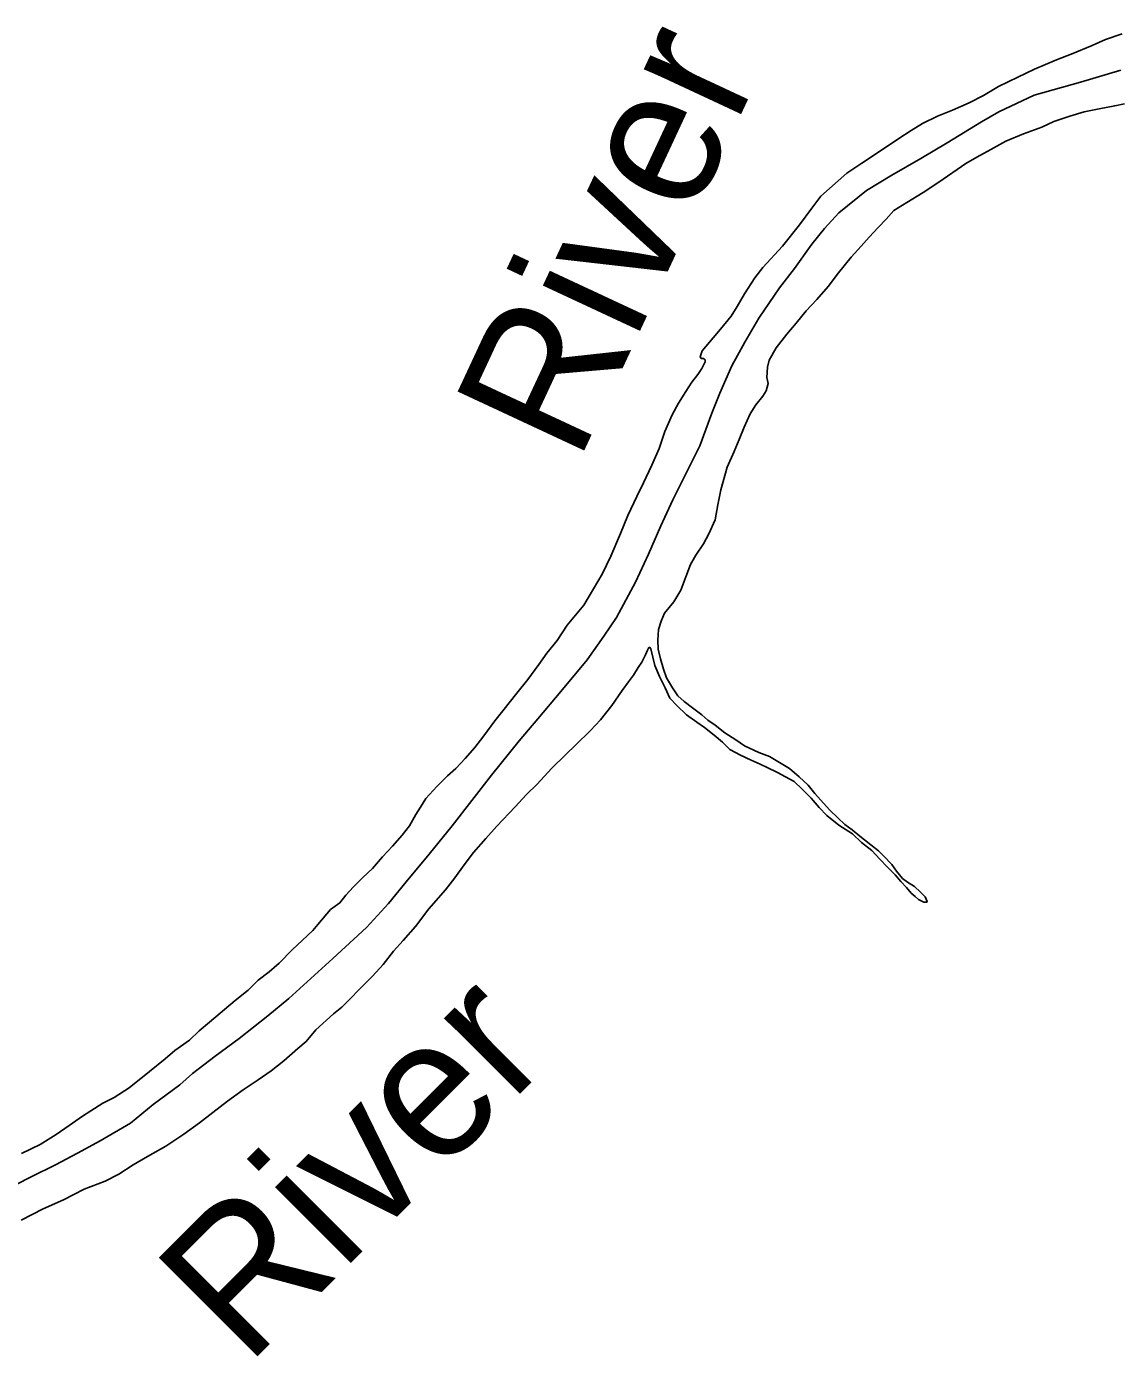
# Model space of a CAD drawing. Extents: x -939622 to -934222, y 1383701 to 1385301.
# Drawn here: x -936467.91 to -936455.54, y 1384903.94 to 1384919.03 of the extents above; entities that cross this region are included whole.
import ezdxf

# ---------------------------------------------------------------- set-up
doc = ezdxf.new("R2010")
doc.units = 0
doc.layers.add('Level 2', color=7, linetype='Continuous')
doc.layers.add('Level 9', color=7, linetype='Continuous')

msp = doc.modelspace()

# ---------------------------------------------------------------- linework, layer by layer
at = {"layer": 'Level 2'}
for points in [[(-936464.437, 1384908.459), (-936464.058, 1384908.81), (-936463.806, 1384909.081), (-936463.607, 1384909.326), (-936463.347, 1384909.642), (-936463.084, 1384909.963), (-936462.862, 1384910.251), (-936462.641, 1384910.536), (-936462.325, 1384910.925), (-936462.112, 1384911.177), (-936461.854, 1384911.486), (-936461.553, 1384911.845), (-936461.364, 1384912.114), (-936461.222, 1384912.325), (-936461.006, 1384912.727), (-936460.86, 1384913.043), (-936460.72, 1384913.365), (-936460.582, 1384913.66), (-936460.413, 1384914.001), (-936460.278, 1384914.274), (-936460.139, 1384914.645), (-936460.051, 1384914.872), (-936459.913, 1384915.179), (-936459.766, 1384915.45), (-936459.607, 1384915.722), (-936459.375, 1384916.067), (-936459.203, 1384916.284), (-936459.005, 1384916.562), (-936458.862, 1384916.74), (-936458.7, 1384916.915), (-936458.385, 1384917.169), (-936458.098, 1384917.344), (-936457.772, 1384917.532), (-936457.47, 1384917.71), (-936457.082, 1384917.95), (-936456.887, 1384918.063), (-936456.486, 1384918.252), (-936455.961, 1384918.399), (-936455.503, 1384918.536)], [(-936464.437, 1384908.459), (-936464.058, 1384908.81), (-936463.806, 1384909.081), (-936463.607, 1384909.326), (-936463.347, 1384909.642), (-936463.084, 1384909.963), (-936462.862, 1384910.251), (-936462.641, 1384910.536), (-936462.325, 1384910.925), (-936462.112, 1384911.177), (-936461.854, 1384911.486), (-936461.553, 1384911.845), (-936461.364, 1384912.114), (-936461.222, 1384912.325), (-936461.006, 1384912.727), (-936460.86, 1384913.043), (-936460.72, 1384913.365), (-936460.582, 1384913.66), (-936460.413, 1384914.001), (-936460.278, 1384914.274), (-936460.139, 1384914.645), (-936460.051, 1384914.872), (-936459.913, 1384915.179), (-936459.766, 1384915.45), (-936459.607, 1384915.722), (-936459.375, 1384916.067), (-936459.203, 1384916.284), (-936459.005, 1384916.562), (-936458.862, 1384916.74), (-936458.7, 1384916.915), (-936458.385, 1384917.169), (-936458.098, 1384917.344), (-936457.772, 1384917.532), (-936457.47, 1384917.71), (-936457.082, 1384917.95), (-936456.887, 1384918.063), (-936456.486, 1384918.252), (-936455.961, 1384918.399), (-936455.503, 1384918.536)], [(-936468.209, 1384905.804), (-936467.859, 1384905.982), (-936467.583, 1384906.116), (-936467.335, 1384906.249), (-936467.077, 1384906.389), (-936466.734, 1384906.59), (-936466.475, 1384906.802), (-936466.175, 1384907.024), (-936466.031, 1384907.154), (-936465.775, 1384907.351), (-936465.501, 1384907.548), (-936465.177, 1384907.806), (-936464.936, 1384908.002), (-936464.437, 1384908.459)], [(-936468.209, 1384905.804), (-936467.859, 1384905.982), (-936467.583, 1384906.116), (-936467.335, 1384906.249), (-936467.077, 1384906.389), (-936466.734, 1384906.59), (-936466.475, 1384906.802), (-936466.175, 1384907.024), (-936466.031, 1384907.154), (-936465.775, 1384907.351), (-936465.501, 1384907.548), (-936465.177, 1384907.806), (-936464.936, 1384908.002), (-936464.437, 1384908.459)]]:
    msp.add_lwpolyline(points, dxfattribs=at)
at = {"layer": 'Level 9'}
for points in [[(-936464.464, 1384909.012), (-936464.361, 1384909.09), (-936464.29, 1384909.175), (-936464.203, 1384909.271), (-936464.097, 1384909.375), (-936463.988, 1384909.477), (-936463.874, 1384909.609), (-936463.763, 1384909.732), (-936463.651, 1384909.858), (-936463.57, 1384909.962), (-936463.498, 1384910.09), (-936463.445, 1384910.175), (-936463.385, 1384910.273), (-936463.259, 1384910.408), (-936463.138, 1384910.531), (-936463.044, 1384910.614), (-936462.939, 1384910.725), (-936462.827, 1384910.851), (-936462.725, 1384910.982), (-936462.603, 1384911.154), (-936462.512, 1384911.267), (-936462.352, 1384911.466), (-936462.229, 1384911.622), (-936462.104, 1384911.791), (-936462.011, 1384911.922), (-936461.894, 1384912.066), (-936461.781, 1384912.24), (-936461.594, 1384912.467), (-936461.484, 1384912.65), (-936461.383, 1384912.818), (-936461.285, 1384913.021), (-936461.177, 1384913.277), (-936461.094, 1384913.483), (-936460.991, 1384913.699), (-936460.916, 1384913.854), (-936460.822, 1384914.052), (-936460.739, 1384914.243), (-936460.674, 1384914.437), (-936460.591, 1384914.623), (-936460.519, 1384914.757), (-936460.435, 1384914.891), (-936460.368, 1384914.995), (-936460.298, 1384915.083), (-936460.255, 1384915.151), (-936460.217, 1384915.224), (-936460.218, 1384915.248), (-936460.236, 1384915.262), (-936460.26, 1384915.265), (-936460.272, 1384915.283), (-936460.25, 1384915.352), (-936460.042, 1384915.595), (-936459.92, 1384915.745), (-936459.853, 1384915.852), (-936459.769, 1384915.998), (-936459.653, 1384916.178), (-936459.563, 1384916.297), (-936459.34, 1384916.537), (-936459.147, 1384916.779), (-936459.007, 1384916.969), (-936458.906, 1384917.106), (-936458.611, 1384917.366), (-936458.44, 1384917.478), (-936458.171, 1384917.658), (-936458.02, 1384917.761), (-936457.881, 1384917.848), (-936457.751, 1384917.929), (-936457.582, 1384918.011), (-936457.412, 1384918.081), (-936457.222, 1384918.164), (-936457.059, 1384918.248), (-936456.89, 1384918.349), (-936456.67, 1384918.453), (-936456.48, 1384918.544), (-936456.231, 1384918.652), (-936456.067, 1384918.716), (-936455.827, 1384918.814), (-936455.675, 1384918.881), (-936455.488, 1384918.948)], [(-936464.464, 1384909.012), (-936464.361, 1384909.09), (-936464.29, 1384909.175), (-936464.203, 1384909.271), (-936464.097, 1384909.375), (-936463.988, 1384909.477), (-936463.874, 1384909.609), (-936463.763, 1384909.732), (-936463.651, 1384909.858), (-936463.57, 1384909.962), (-936463.498, 1384910.09), (-936463.445, 1384910.175), (-936463.385, 1384910.273), (-936463.259, 1384910.408), (-936463.138, 1384910.531), (-936463.044, 1384910.614), (-936462.939, 1384910.725), (-936462.827, 1384910.851), (-936462.725, 1384910.982), (-936462.603, 1384911.154), (-936462.512, 1384911.267), (-936462.352, 1384911.466), (-936462.229, 1384911.622), (-936462.104, 1384911.791), (-936462.011, 1384911.922), (-936461.894, 1384912.066), (-936461.781, 1384912.24), (-936461.594, 1384912.467), (-936461.484, 1384912.65), (-936461.383, 1384912.818), (-936461.285, 1384913.021), (-936461.177, 1384913.277), (-936461.094, 1384913.483), (-936460.991, 1384913.699), (-936460.916, 1384913.854), (-936460.822, 1384914.052), (-936460.739, 1384914.243), (-936460.674, 1384914.437), (-936460.591, 1384914.623), (-936460.519, 1384914.757), (-936460.435, 1384914.891), (-936460.368, 1384914.995), (-936460.298, 1384915.083), (-936460.255, 1384915.151), (-936460.217, 1384915.224), (-936460.218, 1384915.248), (-936460.236, 1384915.262), (-936460.26, 1384915.265), (-936460.272, 1384915.283), (-936460.25, 1384915.352), (-936460.042, 1384915.595), (-936459.92, 1384915.745), (-936459.853, 1384915.852), (-936459.769, 1384915.998), (-936459.653, 1384916.178), (-936459.563, 1384916.297), (-936459.34, 1384916.537), (-936459.147, 1384916.779), (-936459.007, 1384916.969), (-936458.906, 1384917.106), (-936458.611, 1384917.366), (-936458.44, 1384917.478), (-936458.171, 1384917.658), (-936458.02, 1384917.761), (-936457.881, 1384917.848), (-936457.751, 1384917.929), (-936457.582, 1384918.011), (-936457.412, 1384918.081), (-936457.222, 1384918.164), (-936457.059, 1384918.248), (-936456.89, 1384918.349), (-936456.67, 1384918.453), (-936456.48, 1384918.544), (-936456.231, 1384918.652), (-936456.067, 1384918.716), (-936455.827, 1384918.814), (-936455.675, 1384918.881), (-936455.488, 1384918.948)], [(-936460.253, 1384911.221), (-936460.36, 1384911.3), (-936460.454, 1384911.373), (-936460.528, 1384911.437), (-936460.587, 1384911.529), (-936460.655, 1384911.642), (-936460.687, 1384911.741), (-936460.723, 1384911.857), (-936460.749, 1384911.968), (-936460.754, 1384912.07), (-936460.745, 1384912.188), (-936460.717, 1384912.285), (-936460.677, 1384912.376), (-936460.572, 1384912.502), (-936460.491, 1384912.636), (-936460.434, 1384912.787), (-936460.383, 1384912.927), (-936460.323, 1384913.034), (-936460.235, 1384913.162), (-936460.175, 1384913.275), (-936460.103, 1384913.433), (-936460.071, 1384913.605), (-936460.039, 1384913.774), (-936459.966, 1384914.029), (-936459.886, 1384914.208), (-936459.829, 1384914.345), (-936459.772, 1384914.484), (-936459.704, 1384914.636), (-936459.64, 1384914.737), (-936459.561, 1384914.838), (-936459.523, 1384914.896), (-936459.501, 1384914.981), (-936459.515, 1384915.047), (-936459.511, 1384915.164), (-936459.489, 1384915.243), (-936459.411, 1384915.386), (-936459.291, 1384915.539), (-936459.183, 1384915.665), (-936459.069, 1384915.803), (-936458.949, 1384915.932), (-936458.82, 1384916.082), (-936458.704, 1384916.235), (-936458.561, 1384916.413), (-936458.446, 1384916.536), (-936458.356, 1384916.64), (-936458.256, 1384916.748), (-936458.165, 1384916.843), (-936458.077, 1384916.941), (-936457.929, 1384917.035), (-936457.743, 1384917.147), (-936457.565, 1384917.262), (-936457.261, 1384917.474), (-936457.134, 1384917.549), (-936456.977, 1384917.636), (-936456.805, 1384917.728), (-936456.606, 1384917.813), (-936456.397, 1384917.887), (-936456.261, 1384917.953), (-936456.082, 1384918.014), (-936455.918, 1384918.06), (-936455.748, 1384918.094), (-936455.572, 1384918.131), (-936455.461, 1384918.154)], [(-936460.253, 1384911.221), (-936460.36, 1384911.3), (-936460.454, 1384911.373), (-936460.528, 1384911.437), (-936460.587, 1384911.529), (-936460.655, 1384911.642), (-936460.687, 1384911.741), (-936460.723, 1384911.857), (-936460.749, 1384911.968), (-936460.754, 1384912.07), (-936460.745, 1384912.188), (-936460.717, 1384912.285), (-936460.677, 1384912.376), (-936460.572, 1384912.502), (-936460.491, 1384912.636), (-936460.434, 1384912.787), (-936460.383, 1384912.927), (-936460.323, 1384913.034), (-936460.235, 1384913.162), (-936460.175, 1384913.275), (-936460.103, 1384913.433), (-936460.071, 1384913.605), (-936460.039, 1384913.774), (-936459.966, 1384914.029), (-936459.886, 1384914.208), (-936459.829, 1384914.345), (-936459.772, 1384914.484), (-936459.704, 1384914.636), (-936459.64, 1384914.737), (-936459.561, 1384914.838), (-936459.523, 1384914.896), (-936459.501, 1384914.981), (-936459.515, 1384915.047), (-936459.511, 1384915.164), (-936459.489, 1384915.243), (-936459.411, 1384915.386), (-936459.291, 1384915.539), (-936459.183, 1384915.665), (-936459.069, 1384915.803), (-936458.949, 1384915.932), (-936458.82, 1384916.082), (-936458.704, 1384916.235), (-936458.561, 1384916.413), (-936458.446, 1384916.536), (-936458.356, 1384916.64), (-936458.256, 1384916.748), (-936458.165, 1384916.843), (-936458.077, 1384916.941), (-936457.929, 1384917.035), (-936457.743, 1384917.147), (-936457.565, 1384917.262), (-936457.261, 1384917.474), (-936457.134, 1384917.549), (-936456.977, 1384917.636), (-936456.805, 1384917.728), (-936456.606, 1384917.813), (-936456.397, 1384917.887), (-936456.261, 1384917.953), (-936456.082, 1384918.014), (-936455.918, 1384918.06), (-936455.748, 1384918.094), (-936455.572, 1384918.131), (-936455.461, 1384918.154)], [(-936464.432, 1384907.83), (-936464.338, 1384907.905), (-936464.247, 1384907.997), (-936464.135, 1384908.111), (-936463.989, 1384908.258), (-936463.868, 1384908.39), (-936463.749, 1384908.54), (-936463.64, 1384908.663), (-936463.5, 1384908.82), (-936463.351, 1384909.019), (-936463.161, 1384909.237), (-936463.056, 1384909.374), (-936462.951, 1384909.521), (-936462.843, 1384909.659), (-936462.703, 1384909.818), (-936462.577, 1384909.96), (-936462.372, 1384910.178), (-936462.243, 1384910.316), (-936462.122, 1384910.436), (-936461.958, 1384910.614), (-936461.791, 1384910.774), (-936461.688, 1384910.879), (-936461.518, 1384911.042), (-936461.404, 1384911.165), (-936461.275, 1384911.327), (-936461.156, 1384911.496), (-936461.086, 1384911.596), (-936461.028, 1384911.673), (-936460.976, 1384911.758), (-936460.935, 1384911.819), (-936460.892, 1384911.902), (-936460.869, 1384911.956), (-936460.855, 1384911.984), (-936460.843, 1384911.987), (-936460.833, 1384911.969), (-936460.787, 1384911.781), (-936460.733, 1384911.655), (-936460.671, 1384911.527), (-936460.617, 1384911.411), (-936460.537, 1384911.326), (-936460.427, 1384911.223), (-936460.311, 1384911.138), (-936460.223, 1384911.077), (-936460.113, 1384910.989), (-936460.021, 1384910.91), (-936459.936, 1384910.828), (-936459.814, 1384910.764), (-936459.696, 1384910.706), (-936459.593, 1384910.661), (-936459.514, 1384910.623), (-936459.396, 1384910.569), (-936459.305, 1384910.519), (-936459.208, 1384910.464), (-936459.116, 1384910.379), (-936459.015, 1384910.276), (-936458.923, 1384910.17), (-936458.837, 1384910.081), (-936458.699, 1384909.97), (-936458.544, 1384909.871), (-936458.443, 1384909.774), (-936458.327, 1384909.681), (-936458.235, 1384909.583), (-936458.149, 1384909.492), (-936458.06, 1384909.407), (-936457.996, 1384909.33), (-936457.934, 1384909.262), (-936457.879, 1384909.2), (-936457.833, 1384909.162), (-936457.796, 1384909.127), (-936457.736, 1384909.098), (-936457.703, 1384909.096), (-936457.7, 1384909.105), (-936457.722, 1384909.155), (-936457.774, 1384909.208), (-936457.841, 1384909.273), (-936457.92, 1384909.325), (-936457.978, 1384909.366), (-936458.046, 1384909.449), (-936458.099, 1384909.523), (-936458.191, 1384909.617), (-936458.252, 1384909.679), (-936458.338, 1384909.746), (-936458.411, 1384909.802), (-936458.463, 1384909.846), (-936458.548, 1384909.916), (-936458.633, 1384909.978), (-936458.713, 1384910.054), (-936458.802, 1384910.139), (-936458.876, 1384910.219), (-936458.971, 1384910.328), (-936459.048, 1384910.423), (-936459.149, 1384910.517), (-936459.259, 1384910.611), (-936459.487, 1384910.747), (-936459.608, 1384910.793), (-936459.769, 1384910.87), (-936459.869, 1384910.937), (-936459.994, 1384911.016), (-936460.101, 1384911.104), (-936460.186, 1384911.162), (-936460.253, 1384911.221)], [(-936464.432, 1384907.83), (-936464.338, 1384907.905), (-936464.247, 1384907.997), (-936464.135, 1384908.111), (-936463.989, 1384908.258), (-936463.868, 1384908.39), (-936463.749, 1384908.54), (-936463.64, 1384908.663), (-936463.5, 1384908.82), (-936463.351, 1384909.019), (-936463.161, 1384909.237), (-936463.056, 1384909.374), (-936462.951, 1384909.521), (-936462.843, 1384909.659), (-936462.703, 1384909.818), (-936462.577, 1384909.96), (-936462.372, 1384910.178), (-936462.243, 1384910.316), (-936462.122, 1384910.436), (-936461.958, 1384910.614), (-936461.791, 1384910.774), (-936461.688, 1384910.879), (-936461.518, 1384911.042), (-936461.404, 1384911.165), (-936461.275, 1384911.327), (-936461.156, 1384911.496), (-936461.086, 1384911.596), (-936461.028, 1384911.673), (-936460.976, 1384911.758), (-936460.935, 1384911.819), (-936460.892, 1384911.902), (-936460.869, 1384911.956), (-936460.855, 1384911.984), (-936460.843, 1384911.987), (-936460.833, 1384911.969), (-936460.787, 1384911.781), (-936460.733, 1384911.655), (-936460.671, 1384911.527), (-936460.617, 1384911.411), (-936460.537, 1384911.326), (-936460.427, 1384911.223), (-936460.311, 1384911.138), (-936460.223, 1384911.077), (-936460.113, 1384910.989), (-936460.021, 1384910.91), (-936459.936, 1384910.828), (-936459.814, 1384910.764), (-936459.696, 1384910.706), (-936459.593, 1384910.661), (-936459.514, 1384910.623), (-936459.396, 1384910.569), (-936459.305, 1384910.519), (-936459.208, 1384910.464), (-936459.116, 1384910.379), (-936459.015, 1384910.276), (-936458.923, 1384910.17), (-936458.837, 1384910.081), (-936458.699, 1384909.97), (-936458.544, 1384909.871), (-936458.443, 1384909.774), (-936458.327, 1384909.681), (-936458.235, 1384909.583), (-936458.149, 1384909.492), (-936458.06, 1384909.407), (-936457.996, 1384909.33), (-936457.934, 1384909.262), (-936457.879, 1384909.2), (-936457.833, 1384909.162), (-936457.796, 1384909.127), (-936457.736, 1384909.098), (-936457.703, 1384909.096), (-936457.7, 1384909.105), (-936457.722, 1384909.155), (-936457.774, 1384909.208), (-936457.841, 1384909.273), (-936457.92, 1384909.325), (-936457.978, 1384909.366), (-936458.046, 1384909.449), (-936458.099, 1384909.523), (-936458.191, 1384909.617), (-936458.252, 1384909.679), (-936458.338, 1384909.746), (-936458.411, 1384909.802), (-936458.463, 1384909.846), (-936458.548, 1384909.916), (-936458.633, 1384909.978), (-936458.713, 1384910.054), (-936458.802, 1384910.139), (-936458.876, 1384910.219), (-936458.971, 1384910.328), (-936459.048, 1384910.423), (-936459.149, 1384910.517), (-936459.259, 1384910.611), (-936459.487, 1384910.747), (-936459.608, 1384910.793), (-936459.769, 1384910.87), (-936459.869, 1384910.937), (-936459.994, 1384911.016), (-936460.101, 1384911.104), (-936460.186, 1384911.162), (-936460.253, 1384911.221)], [(-936467.968, 1384906.244), (-936467.757, 1384906.346), (-936467.577, 1384906.462), (-936467.43, 1384906.563), (-936467.279, 1384906.669), (-936467.182, 1384906.729), (-936467.049, 1384906.817), (-936466.919, 1384906.88), (-936466.747, 1384906.99), (-936466.518, 1384907.177), (-936466.342, 1384907.32), (-936466.23, 1384907.414), (-936466.065, 1384907.532), (-936465.954, 1384907.638), (-936465.836, 1384907.734), (-936465.548, 1384907.98), (-936465.398, 1384908.098), (-936465.287, 1384908.21), (-936465.16, 1384908.306), (-936465.046, 1384908.406), (-936464.897, 1384908.56), (-936464.785, 1384908.66), (-936464.665, 1384908.774), (-936464.607, 1384908.842), (-936464.464, 1384909.012)], [(-936467.968, 1384906.244), (-936467.757, 1384906.346), (-936467.577, 1384906.462), (-936467.43, 1384906.563), (-936467.279, 1384906.669), (-936467.182, 1384906.729), (-936467.049, 1384906.817), (-936466.919, 1384906.88), (-936466.747, 1384906.99), (-936466.518, 1384907.177), (-936466.342, 1384907.32), (-936466.23, 1384907.414), (-936466.065, 1384907.532), (-936465.954, 1384907.638), (-936465.836, 1384907.734), (-936465.548, 1384907.98), (-936465.398, 1384908.098), (-936465.287, 1384908.21), (-936465.16, 1384908.306), (-936465.046, 1384908.406), (-936464.897, 1384908.56), (-936464.785, 1384908.66), (-936464.665, 1384908.774), (-936464.607, 1384908.842), (-936464.464, 1384909.012)], [(-936465.95, 1384906.594), (-936465.8, 1384906.712), (-936465.635, 1384906.84), (-936465.456, 1384906.968), (-936465.287, 1384907.081), (-936465.137, 1384907.184), (-936464.996, 1384907.297), (-936464.834, 1384907.436), (-936464.743, 1384907.517), (-936464.63, 1384907.647), (-936464.432, 1384907.83)], [(-936465.95, 1384906.594), (-936465.8, 1384906.712), (-936465.635, 1384906.84), (-936465.456, 1384906.968), (-936465.287, 1384907.081), (-936465.137, 1384907.184), (-936464.996, 1384907.297), (-936464.834, 1384907.436), (-936464.743, 1384907.517), (-936464.63, 1384907.647), (-936464.432, 1384907.83)], [(-936467.975, 1384905.488), (-936467.723, 1384905.616), (-936467.492, 1384905.718), (-936467.258, 1384905.839), (-936467.02, 1384905.93), (-936466.866, 1384906.009), (-936466.703, 1384906.116), (-936466.541, 1384906.213), (-936466.334, 1384906.327), (-936466.127, 1384906.465), (-936465.95, 1384906.594)], [(-936467.975, 1384905.488), (-936467.723, 1384905.616), (-936467.492, 1384905.718), (-936467.258, 1384905.839), (-936467.02, 1384905.93), (-936466.866, 1384906.009), (-936466.703, 1384906.116), (-936466.541, 1384906.213), (-936466.334, 1384906.327), (-936466.127, 1384906.465), (-936465.95, 1384906.594)]]:
    msp.add_lwpolyline(points, dxfattribs=at)

# ---------------------------------------------------------------- texts
for rotation, p in [(65, (-936461.661, 1384914.062)), (45, (-936465.416, 1384903.821))]:
    msp.add_text('River', height=1.584, rotation=rotation, dxfattribs=at).set_placement(p)

doc.saveas('drawing.dxf')
